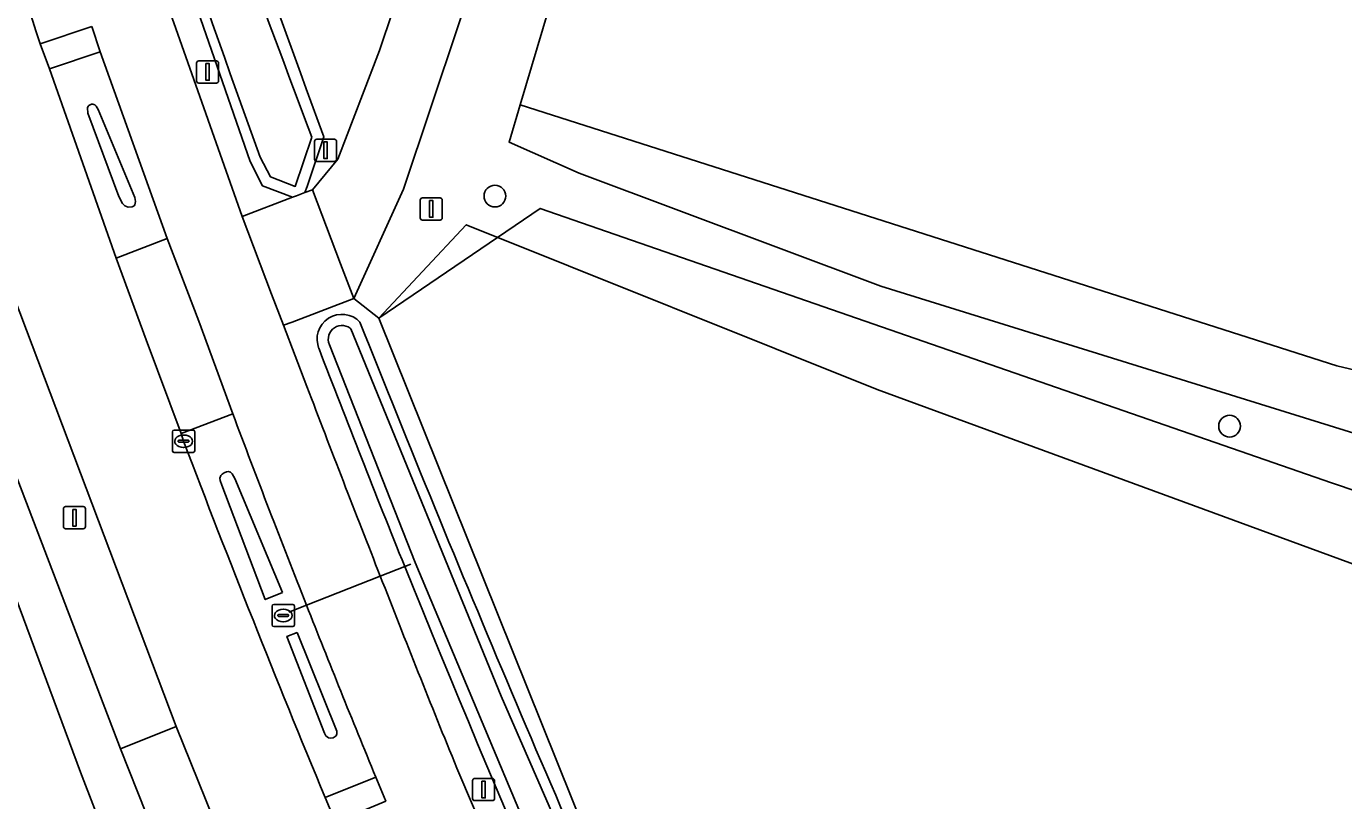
# Model space of a CAD drawing. Extents: x 162396 to 163643, y 386452 to 387406.
# Drawn here: x 163039 to 163098.2, y 387011.6 to 387046.4 of the extents above; entities that cross this region are included whole.
import ezdxf

# ---------------------------------------------------------------- set-up
doc = ezdxf.new("R2010")
doc.units = 0
for name, color, linetype in [('IMGEO_Afsluitpaal', 7, 'Continuous'), ('IMGEO_Berm_groen', 7, 'Continuous'), ('IMGEO_Boom', 7, 'Continuous'), ('IMGEO_Bouwland', 7, 'Continuous'), ('IMGEO_Duiker', 7, 'Continuous'), ('IMGEO_Erf', 7, 'Continuous'), ('IMGEO_Fietspad_gesloten', 7, 'Continuous'), ('IMGEO_Fietspad_halfverhard', 7, 'Continuous'), ('IMGEO_Grasland_agrarisch', 7, 'Continuous'), ('IMGEO_Grasland_overig', 7, 'Continuous'), ('IMGEO_Greppel_droge_sloot', 7, 'Continuous'), ('IMGEO_Groenvoorziening', 7, 'Continuous'), ('IMGEO_Hek', 7, 'Continuous'), ('IMGEO_Kolk', 7, 'Continuous'), ('IMGEO_Lichtmast', 7, 'Continuous'), ('IMGEO_Loofbos', 7, 'Continuous'), ('IMGEO_Oever', 7, 'Continuous'), ('IMGEO_Parkeervlak_halfverhard', 7, 'Continuous'), ('IMGEO_Rijbaan_lokaal_gesloten', 7, 'Continuous'), ('IMGEO_Rijbaan_lokaal_halfverhard', 7, 'Continuous'), ('IMGEO_Rioolput', 7, 'Continuous'), ('IMGEO_Terreindeel_halfverhard', 7, 'Continuous'), ('IMGEO_Voetpad_open', 7, 'Continuous'), ('IMGEO_Waterloop', 7, 'Continuous')]:
    doc.layers.add(name, color=color, linetype=linetype)

msp = doc.modelspace()

# ---------------------------------------------------------------- linework, layer by layer
at = {"layer": 'IMGEO_Afsluitpaal'}
for p, q in [((163051.92, 387040.417), (163051.92, 387041.217)), ((163051.92, 387041.217), (163051.92, 387040.417)), ((163052.02, 387041.317), (163052.81, 387041.317)), ((163052.81, 387041.317), (163052.02, 387041.317)), ((163052.91, 387041.217), (163052.91, 387040.417)), ((163052.91, 387040.417), (163052.91, 387041.217)), ((163052.81, 387040.317), (163052.02, 387040.317)), ((163052.02, 387040.317), (163052.81, 387040.317)), ((163056.676, 387037.78), (163056.676, 387038.58)), ((163056.676, 387038.58), (163056.676, 387037.78)), ((163056.776, 387038.68), (163057.566, 387038.68)), ((163057.566, 387038.68), (163056.776, 387038.68)), ((163057.666, 387038.58), (163057.666, 387037.78)), ((163057.666, 387037.78), (163057.666, 387038.58)), ((163057.566, 387037.68), (163056.776, 387037.68)), ((163056.776, 387037.68), (163057.566, 387037.68))]:
    msp.add_line(p, q, dxfattribs=at)
for points in [[(163052.34, 387041.192), (163052.49, 387041.192), (163052.49, 387040.442), (163052.34, 387040.442), (163052.34, 387041.192)], [(163057.096, 387038.555), (163057.246, 387038.555), (163057.246, 387037.805), (163057.096, 387037.805), (163057.096, 387038.555)]]:
    msp.add_lwpolyline(points, dxfattribs=at)
for centre, start, end in [((163052.02, 387041.217), 90, 180), ((163052.02, 387041.217), 90, 180), ((163052.81, 387041.217), 0, 90), ((163052.81, 387041.217), 360, 90), ((163052.02, 387040.417), 180, 270), ((163052.02, 387040.417), 180, 270), ((163052.81, 387040.417), 270, 0), ((163052.81, 387040.417), 270, 0), ((163056.776, 387038.58), 90, 180), ((163056.776, 387038.58), 90, 180), ((163057.566, 387038.58), 0, 90), ((163057.566, 387038.58), 360, 90), ((163056.776, 387037.78), 180, 270), ((163056.776, 387037.78), 180, 270), ((163057.566, 387037.78), 270, 0), ((163057.566, 387037.78), 270, 0)]:
    msp.add_arc(centre, 0.1, start, end, dxfattribs=at)
at = {"layer": 'IMGEO_Berm_groen'}
for points in [[(163045.197, 387047.643), (163045.595, 387046.544), (163048.668, 387037.845), (163050.934, 387038.704), (163049.581, 387039.22), (163049.02, 387040.317), (163043.442, 387056.378), (163038.398, 387072.586), (163033.886, 387088.943), (163031.575, 387098.217), (163034.701, 387098.912), (163031.847, 387109.649)], [(163039.584, 387045.61), (163041.899, 387046.39)], [(163081.917, 386971.38), (163082.23, 386970.809), (163082.411, 386970.924), (163073.808, 386988.989), (163068.186, 387000), (163054.818, 387033.276), (163053.682, 387034.148), (163050.906, 387033.096), (163050.522, 387032.951), (163051.574, 387030.199)], [(163048.244, 387028.969), (163045.924, 387028.082), (163046.031, 387027.737)], [(163052.398, 387011.715), (163054.675, 387012.637)], [(163058.321, 387013.033), (163062.245, 387003.85), (163065.679, 386996.007), (163072.387, 386981.888), (163076.252, 386973.982), (163079.946, 386966.717), (163082.017, 386962.946), (163085.197, 386957.174), (163087.753, 386952.543), (163088.198, 386951.737), (163088.644, 386950.931), (163089.035, 386950.226), (163090.045, 386948.352), (163091.713, 386945.359), (163103.715, 386924.646), (163109.912, 386913.996), (163113.552, 386907.796), (163119.49, 386897.68), (163133.047, 386874.854), (163141.068, 386861.652), (163143.895, 386857.051), (163155.065, 386838.871)]]:
    msp.add_lwpolyline(points, dxfattribs=at)
for points in [[(163042.281, 387045.248), (163039.998, 387044.48), (163043.002, 387035.965), (163045.298, 387036.852)], [(163043.838, 387038.699), (163043.86, 387038.512), (163043.832, 387038.359), (163043.802, 387038.32), (163043.712, 387038.271), (163043.536, 387038.26), (163043.394, 387038.317), (163043.281, 387038.43), (163043.113, 387038.747), (163041.721, 387042.491), (163041.711, 387042.723), (163041.739, 387042.8), (163041.77, 387042.836), (163041.881, 387042.887), (163041.94, 387042.891), (163042.037, 387042.86), (163042.096, 387042.808), (163042.187, 387042.651)], [(163036.769, 387038.48), (163035.657, 387038.086), (163034.229, 387037.607), (163038.187, 387026.999), (163043.199, 387013.906), (163045.696, 387014.905)], [(163050.473, 387020.94), (163049.703, 387020.618), (163047.751, 387025.756), (163047.67, 387025.972), (163047.665, 387026.073), (163047.709, 387026.193), (163047.759, 387026.252), (163047.854, 387026.322), (163047.96, 387026.366), (163048.031, 387026.375), (163048.147, 387026.342), (163048.219, 387026.276), (163048.332, 387026.069)], [(163051.133, 387019.137), (163052.916, 387014.709), (163052.92, 387014.582), (163052.886, 387014.493), (163052.754, 387014.402), (163052.639, 387014.386), (163052.554, 387014.402), (163052.435, 387014.497), (163052.369, 387014.609), (163050.677, 387018.959)]]:
    msp.add_lwpolyline(points, close=True, dxfattribs=at)
for centre, radius, start, end in [((163673.711, 387260.412), 669.52, 195.657032, 198.713116), ((163053.153, 387032.325), 1.118, 43.48412, 202.40621), ((163799.605, 387329.13), 802.258, 201.654195, 204.22085), ((163616.527, 387248.374), 604.497, 200.984065, 201.982298), ((163907.715, 387356.771), 916.311, 200.879206, 201.451227), ((163551.208, 387217.697), 537.207, 200.5677, 201.55105), ((163566.046, 387225.11), 556.212, 200.78441, 202.56046), ((163617.483, 387248.752), 605.525, 201.981516, 208.497735), ((163798.542, 387313.269), 798.792, 201.410775, 202.077596), ((163550.571, 387217.208), 536.434, 201.52746, 202.41753)]:
    msp.add_arc(centre, radius, start, end, dxfattribs=at)
at = {"layer": 'IMGEO_Boom'}
for centre in [(163060.035, 387038.761), (163093.079, 387028.414)]:
    msp.add_circle(centre, 0.489, dxfattribs=at)
at = {"layer": 'IMGEO_Bouwland'}
msp.add_lwpolyline([(163049.456, 387049.338), (163051.287, 387044.3), (163051.548, 387043.581), (163052.334, 387041.42), (163051.581, 387039.187), (163051.489, 387038.914), (163051.828, 387039.042), (163052.974, 387040.414), (163054.846, 387045.312), (163057.229, 387052.406)], dxfattribs=at)
at = {"layer": 'IMGEO_Duiker'}
msp.add_lwpolyline([(163056.251, 387022.207), (163055.977, 387022.099), (163054.877, 387021.668), (163051.557, 387020.365), (163050.759, 387020.052)], dxfattribs=at)
at = {"layer": 'IMGEO_Erf'}
msp.add_lwpolyline([(163074.122, 386945.175), (163067.344, 386957.823), (163057.319, 386977.598), (163053.248, 386986.028), (163046.866, 387000), (163042.57, 387009.785), (163041.387, 387012.856), (163030.729, 387041.536), (163024.497, 387061.137), (163016.462, 387091.359)], dxfattribs=at)
at = {"layer": 'IMGEO_Fietspad_gesloten'}
for points in [[(163051.574, 387030.199), (163050.522, 387032.951), (163049.986, 387034.354), (163048.668, 387037.845), (163045.595, 387046.544), (163045.197, 387047.643)], [(163041.899, 387046.39), (163042.281, 387045.248), (163045.298, 387036.852), (163046.716, 387033.132), (163048.244, 387028.969)], [(163054.675, 387012.637), (163055.12, 387011.562)], [(163155.065, 386838.871), (163143.895, 386857.051), (163141.068, 386861.652), (163133.047, 386874.854), (163119.49, 386897.68), (163113.552, 386907.796), (163109.912, 386913.996), (163103.715, 386924.646), (163091.713, 386945.359), (163090.045, 386948.352), (163089.035, 386950.226), (163088.644, 386950.931), (163088.198, 386951.737), (163087.753, 386952.543), (163085.197, 386957.174), (163082.017, 386962.946), (163079.946, 386966.717), (163076.252, 386973.982), (163072.387, 386981.888), (163065.679, 386996.007), (163062.245, 387003.85), (163058.321, 387013.033)]]:
    msp.add_lwpolyline(points, dxfattribs=at)
for centre, radius, start, end in [((163907.715, 387356.771), 916.311, 200.879206, 201.451227), ((163551.208, 387217.697), 537.207, 200.5677, 201.55105), ((163798.542, 387313.269), 798.792, 201.410775, 202.077596), ((163550.571, 387217.208), 536.434, 201.52746, 202.41753)]:
    msp.add_arc(centre, radius, start, end, dxfattribs=at)
at = {"layer": 'IMGEO_Fietspad_halfverhard'}
for points in [[(163041.899, 387046.39), (163039.584, 387045.61), (163039.998, 387044.48), (163042.281, 387045.248)], [(163054.675, 387012.637), (163052.398, 387011.715), (163052.862, 387010.617), (163055.12, 387011.562)]]:
    msp.add_lwpolyline(points, close=True, dxfattribs=at)
at = {"layer": 'IMGEO_Grasland_agrarisch'}
for points in [[(163064.021, 387052.422), (163061.169, 387042.858), (163097.894, 387031.122), (163121.937, 387025.45), (163123.264, 387026.451), (163125.912, 387029.799), (163127.739, 387054.663)], [(163133.622, 387049.496), (163133.622, 387043.535), (163132.797, 387029.52), (163128.519, 387010.953), (163118.136, 387014.933), (163098.941, 387022.102), (163077.233, 387030.06), (163058.746, 387037.469), (163054.818, 387033.276), (163068.186, 387000), (163073.808, 386988.989), (163082.411, 386970.924), (163083.129, 386969.417), (163091.34, 386954.37), (163094.029, 386949.441), (163096.403, 386944.93), (163098.137, 386941.992), (163116.399, 386910.212)]]:
    msp.add_lwpolyline(points, dxfattribs=at)
at = {"layer": 'IMGEO_Grasland_overig'}
msp.add_lwpolyline([(163057.229, 387052.406), (163054.846, 387045.312), (163052.974, 387040.414), (163051.828, 387039.042), (163053.09, 387035.712), (163053.682, 387034.148), (163055.917, 387039.076), (163059.626, 387050.143)], dxfattribs=at)
at = {"layer": 'IMGEO_Greppel_droge_sloot'}
for points in [[(163043.838, 387038.699), (163042.187, 387042.651), (163042.096, 387042.808), (163042.037, 387042.86), (163041.94, 387042.891), (163041.881, 387042.887), (163041.77, 387042.836), (163041.739, 387042.8), (163041.711, 387042.723), (163041.721, 387042.491), (163043.113, 387038.747), (163043.281, 387038.43), (163043.394, 387038.317), (163043.536, 387038.26), (163043.712, 387038.271), (163043.802, 387038.32), (163043.832, 387038.359), (163043.86, 387038.512)], [(163050.473, 387020.94), (163048.332, 387026.069), (163048.219, 387026.276), (163048.147, 387026.342), (163048.031, 387026.375), (163047.96, 387026.366), (163047.854, 387026.322), (163047.759, 387026.252), (163047.709, 387026.193), (163047.665, 387026.073), (163047.67, 387025.972), (163047.751, 387025.756), (163049.703, 387020.618)], [(163051.133, 387019.137), (163050.677, 387018.959), (163052.369, 387014.609), (163052.435, 387014.497), (163052.554, 387014.402), (163052.639, 387014.386), (163052.754, 387014.402), (163052.886, 387014.493), (163052.92, 387014.582), (163052.916, 387014.709)]]:
    msp.add_lwpolyline(points, close=True, dxfattribs=at)
msp.add_lwpolyline([(163067.514, 386999.794), (163060.321, 387016.274), (163053.545, 387032.797), (163053.52, 387032.819), (163053.429, 387032.875), (163053.33, 387032.915), (163053.226, 387032.936), (163053.119, 387032.94), (163053.014, 387032.925), (163052.912, 387032.892), (163052.818, 387032.842), (163052.734, 387032.776), (163052.663, 387032.697), (163052.606, 387032.607), (163052.565, 387032.508), (163052.543, 387032.404), (163052.538, 387032.298), (163052.552, 387032.192), (163052.592, 387032.066), (163056.44, 387022.287), (163063.106, 387006.428)], dxfattribs=at)
at = {"layer": 'IMGEO_Groenvoorziening'}
msp.add_lwpolyline([(163097.894, 387031.122), (163061.169, 387042.858), (163060.668, 387041.177), (163063.817, 387039.796), (163077.393, 387034.716), (163112.416, 387023.83), (163116.02, 387023.163), (163119.602, 387023.69), (163121.937, 387025.45)], close=True, dxfattribs=at)
at = {"layer": 'IMGEO_Hek'}
for points in [[(163054.818, 387033.276), (163062.073, 387038.204), (163097.66, 387025.866), (163126.713, 387016.066)], [(163119.211, 386906.146), (163099.887, 386939.051), (163083.129, 386969.417), (163073.808, 386988.989), (163068.186, 387000), (163054.818, 387033.276)]]:
    msp.add_lwpolyline(points, dxfattribs=at)
at = {"layer": 'IMGEO_Kolk'}
for p, q in [((163045.53, 387027.311), (163045.53, 387028.163)), ((163045.605, 387028.237), (163046.457, 387028.237)), ((163046.018, 387028.017), (163046.043, 387028.017)), ((163046.531, 387028.163), (163046.531, 387027.311)), ((163045.789, 387027.731), (163045.789, 387027.743)), ((163046.227, 387027.694), (163045.829, 387027.694)), ((163045.832, 387027.78), (163046.23, 387027.78)), ((163046.041, 387027.457), (163046.016, 387027.457)), ((163046.273, 387027.743), (163046.273, 387027.731)), ((163046.457, 387027.237), (163045.605, 387027.237))]:
    msp.add_line(p, q, dxfattribs=at)
for points in [[(163045.53, 387027.311), (163045.53, 387028.163)], [(163045.605, 387028.237), (163046.457, 387028.237)], [(163046.531, 387028.163), (163046.531, 387027.311)], [(163046.457, 387027.237), (163045.605, 387027.237)]]:
    msp.add_lwpolyline(points, dxfattribs=at)
for centre, radius, start, end in [((163045.607, 387028.161), 0.0765, 91.55205, 178.44795), ((163045.607, 387028.161), 0.0765, 91.55205, 178.44795), ((163046.455, 387028.161), 0.0765, 1.55205, 88.44795), ((163046.455, 387028.161), 0.0765, 1.55205, 88.44795), ((163045.607, 387027.313), 0.0765, 181.55205, 268.44795), ((163045.607, 387027.313), 0.0765, 181.55205, 268.44795), ((163045.829, 387027.74), 0.0403, 85.87752, 175.75265), ((163045.826, 387027.73), 0.0366, 178.93798, 274.71019), ((163046.23, 387027.737), 0.043, 264.86636, 352.45326), ((163046.234, 387027.742), 0.0386, 1.73085, 96.63898), ((163046.455, 387027.313), 0.0765, 271.55205, 358.44795), ((163046.455, 387027.313), 0.0765, 271.55205, 358.44795)]:
    msp.add_arc(centre, radius, start, end, dxfattribs=at)
for centre, major_axis, ratio, start_param, end_param in [((163046.017, 387027.737), (-0.387, 0.002), 0.722429, 4.712389, 7.853982), ((163046.042, 387027.737), (-0.39, 0.002), 0.717154, 1.570796, 4.712389)]:
    msp.add_ellipse(centre, major_axis=major_axis, ratio=ratio, start_param=start_param, end_param=end_param, dxfattribs=at)
at = {"layer": 'IMGEO_Lichtmast'}
for p, q in [((163046.615, 387043.939), (163046.615, 387044.739)), ((163046.615, 387044.739), (163046.615, 387043.939)), ((163046.715, 387044.839), (163047.505, 387044.839)), ((163047.505, 387044.839), (163046.715, 387044.839)), ((163047.605, 387044.739), (163047.605, 387043.939)), ((163047.605, 387043.939), (163047.605, 387044.739)), ((163047.505, 387043.839), (163046.715, 387043.839)), ((163046.715, 387043.839), (163047.505, 387043.839)), ((163040.624, 387023.899), (163040.624, 387024.699)), ((163040.624, 387024.699), (163040.624, 387023.899)), ((163040.724, 387024.799), (163041.514, 387024.799)), ((163041.514, 387024.799), (163040.724, 387024.799)), ((163041.614, 387024.699), (163041.614, 387023.899)), ((163041.614, 387023.899), (163041.614, 387024.699)), ((163041.514, 387023.799), (163040.724, 387023.799)), ((163040.724, 387023.799), (163041.514, 387023.799)), ((163059.03, 387011.678), (163059.03, 387012.478)), ((163059.03, 387012.478), (163059.03, 387011.678)), ((163059.13, 387012.578), (163059.92, 387012.578)), ((163059.92, 387012.578), (163059.13, 387012.578)), ((163060.02, 387012.478), (163060.02, 387011.678)), ((163060.02, 387011.678), (163060.02, 387012.478)), ((163059.92, 387011.578), (163059.13, 387011.578)), ((163059.13, 387011.578), (163059.92, 387011.578))]:
    msp.add_line(p, q, dxfattribs=at)
for points in [[(163047.035, 387044.714), (163047.185, 387044.714), (163047.185, 387043.964), (163047.035, 387043.964), (163047.035, 387044.714)], [(163041.044, 387024.674), (163041.194, 387024.674), (163041.194, 387023.924), (163041.044, 387023.924), (163041.044, 387024.674)], [(163059.45, 387012.453), (163059.6, 387012.453), (163059.6, 387011.703), (163059.45, 387011.703), (163059.45, 387012.453)]]:
    msp.add_lwpolyline(points, dxfattribs=at)
for centre, start, end in [((163046.715, 387044.739), 90, 180), ((163046.715, 387044.739), 90, 180), ((163047.505, 387044.739), 0, 90), ((163047.505, 387044.739), 360, 90), ((163046.715, 387043.939), 180, 270), ((163046.715, 387043.939), 180, 270), ((163047.505, 387043.939), 270, 0), ((163047.505, 387043.939), 270, 0), ((163040.724, 387024.699), 90, 180), ((163040.724, 387024.699), 90, 180), ((163041.514, 387024.699), 0, 90), ((163041.514, 387024.699), 360, 90), ((163040.724, 387023.899), 180, 270), ((163040.724, 387023.899), 180, 270), ((163041.514, 387023.899), 270, 0), ((163041.514, 387023.899), 270, 0), ((163059.13, 387012.478), 90, 180), ((163059.13, 387012.478), 90, 180), ((163059.92, 387012.478), 0, 90), ((163059.92, 387012.478), 360, 90), ((163059.13, 387011.678), 180, 270), ((163059.13, 387011.678), 180, 270), ((163059.92, 387011.678), 270, 0), ((163059.92, 387011.678), 270, 0)]:
    msp.add_arc(centre, 0.1, start, end, dxfattribs=at)
at = {"layer": 'IMGEO_Loofbos'}
for points in [[(163127.739, 387054.663), (163125.912, 387029.799), (163123.264, 387026.451), (163121.937, 387025.45), (163119.602, 387023.69), (163116.02, 387023.163), (163112.416, 387023.83), (163077.393, 387034.716), (163063.817, 387039.796), (163060.668, 387041.177), (163061.169, 387042.858), (163064.021, 387052.422)], [(163059.626, 387050.143), (163055.917, 387039.076), (163053.682, 387034.148), (163054.818, 387033.276), (163058.746, 387037.469), (163077.233, 387030.06), (163098.941, 387022.102), (163118.136, 387014.933), (163128.519, 387010.953), (163132.797, 387029.52), (163133.622, 387043.535), (163133.622, 387049.496)]]:
    msp.add_lwpolyline(points, dxfattribs=at)
at = {"layer": 'IMGEO_Oever'}
msp.add_lwpolyline([(163050.934, 387038.704), (163051.105, 387038.769), (163051.489, 387038.914), (163051.581, 387039.187), (163052.334, 387041.42), (163051.548, 387043.581), (163051.287, 387044.3), (163049.456, 387049.338), (163047.19, 387055.573), (163042.585, 387069.717), (163038.461, 387084.009), (163034.701, 387098.912), (163031.575, 387098.217), (163033.886, 387088.943), (163038.398, 387072.586), (163043.442, 387056.378), (163049.02, 387040.317), (163049.581, 387039.22)], close=True, dxfattribs=at)
for points in [[(163051.804, 387041.414), (163051.055, 387039.193), (163049.939, 387039.619), (163049.481, 387040.514)], [(163063.106, 387006.428), (163056.44, 387022.287), (163052.592, 387032.066), (163052.552, 387032.192), (163052.538, 387032.298), (163052.543, 387032.404), (163052.565, 387032.508), (163052.606, 387032.607), (163052.663, 387032.697), (163052.734, 387032.776), (163052.818, 387032.842), (163052.912, 387032.892), (163053.014, 387032.925), (163053.119, 387032.94), (163053.226, 387032.936), (163053.33, 387032.915), (163053.429, 387032.875), (163053.52, 387032.819), (163053.545, 387032.797), (163060.321, 387016.274), (163067.514, 386999.794)]]:
    msp.add_lwpolyline(points, dxfattribs=at)
for centre, radius, start, end in [((163463.172, 387198.833), 440.459, 193.19148, 200.94052), ((163538.673, 387219.391), 520.87, 194.48869, 200.08535), ((163053.153, 387032.325), 1.118, 43.48412, 202.40621), ((163799.605, 387329.13), 802.258, 201.654195, 204.22085), ((163616.527, 387248.374), 604.497, 200.984065, 201.982298), ((163617.483, 387248.752), 605.525, 201.981516, 208.497735)]:
    msp.add_arc(centre, radius, start, end, dxfattribs=at)
at = {"layer": 'IMGEO_Parkeervlak_halfverhard'}
msp.add_lwpolyline([(163045.696, 387014.905), (163043.199, 387013.906), (163045.502, 387008.094), (163046.946, 387008.701), (163048.025, 387009.155)], close=True, dxfattribs=at)
at = {"layer": 'IMGEO_Rijbaan_lokaal_gesloten'}
for points in [[(163020.527, 387092.428), (163022.191, 387085.621), (163023.779, 387079.82), (163025.427, 387073.976), (163032.848, 387049.845), (163034.765, 387044.176), (163036.769, 387038.48), (163045.696, 387014.905), (163048.025, 387009.155), (163051.044, 387001.979)], [(163046.031, 387027.737), (163045.924, 387028.082), (163044.346, 387032.298), (163043.002, 387035.965), (163039.998, 387044.48), (163039.584, 387045.61)], [(163052.862, 387010.617), (163052.398, 387011.715)]]:
    msp.add_lwpolyline(points, dxfattribs=at)
for centre, radius, start, end in [((163673.711, 387260.412), 669.52, 195.657032, 198.713116), ((163566.046, 387225.11), 556.212, 200.78441, 202.56046)]:
    msp.add_arc(centre, radius, start, end, dxfattribs=at)
at = {"layer": 'IMGEO_Rijbaan_lokaal_halfverhard'}
msp.add_lwpolyline([(163046.716, 387033.132), (163045.298, 387036.852), (163043.002, 387035.965), (163044.346, 387032.298), (163045.924, 387028.082), (163048.244, 387028.969)], close=True, dxfattribs=at)
at = {"layer": 'IMGEO_Rioolput'}
for p, q in [((163050.013, 387019.477), (163050.013, 387020.329)), ((163050.088, 387020.403), (163050.94, 387020.403)), ((163050.501, 387020.183), (163050.526, 387020.183)), ((163051.014, 387020.329), (163051.014, 387019.477)), ((163050.272, 387019.897), (163050.272, 387019.909)), ((163050.71, 387019.86), (163050.312, 387019.86)), ((163050.315, 387019.946), (163050.713, 387019.946)), ((163050.524, 387019.623), (163050.499, 387019.623)), ((163050.756, 387019.909), (163050.756, 387019.897)), ((163050.94, 387019.403), (163050.088, 387019.403))]:
    msp.add_line(p, q, dxfattribs=at)
for points in [[(163050.013, 387019.477), (163050.013, 387020.329)], [(163050.088, 387020.403), (163050.94, 387020.403)], [(163051.014, 387020.329), (163051.014, 387019.477)], [(163050.94, 387019.403), (163050.088, 387019.403)]]:
    msp.add_lwpolyline(points, dxfattribs=at)
for centre, radius, start, end in [((163050.09, 387020.327), 0.0765, 91.55205, 178.44795), ((163050.09, 387020.327), 0.0765, 91.55205, 178.44795), ((163050.938, 387020.327), 0.0765, 1.55205, 88.44795), ((163050.938, 387020.327), 0.0765, 1.55205, 88.44795), ((163050.312, 387019.906), 0.0403, 85.87752, 175.75265), ((163050.309, 387019.896), 0.0366, 178.93798, 274.71019), ((163050.713, 387019.903), 0.043, 264.86636, 352.45326), ((163050.717, 387019.908), 0.0386, 1.73085, 96.63898), ((163050.09, 387019.479), 0.0765, 181.55205, 268.44795), ((163050.09, 387019.479), 0.0765, 181.55205, 268.44795), ((163050.938, 387019.479), 0.0765, 271.55205, 358.44795), ((163050.938, 387019.479), 0.0765, 271.55205, 358.44795)]:
    msp.add_arc(centre, radius, start, end, dxfattribs=at)
for centre, major_axis, ratio, start_param, end_param in [((163050.5, 387019.903), (-0.387, 0.002), 0.722429, 4.712389, 7.853982), ((163050.525, 387019.903), (-0.39, 0.002), 0.717154, 1.570796, 4.712389)]:
    msp.add_ellipse(centre, major_axis=major_axis, ratio=ratio, start_param=start_param, end_param=end_param, dxfattribs=at)
at = {"layer": 'IMGEO_Terreindeel_halfverhard'}
msp.add_lwpolyline([(163051.828, 387039.042), (163051.489, 387038.914), (163051.105, 387038.769), (163050.934, 387038.704), (163048.668, 387037.845), (163049.986, 387034.354), (163050.522, 387032.951), (163050.906, 387033.096), (163053.682, 387034.148), (163053.09, 387035.712)], close=True, dxfattribs=at)
at = {"layer": 'IMGEO_Voetpad_open'}
for points in [[(163016.462, 387091.359), (163024.497, 387061.137), (163030.729, 387041.536), (163041.387, 387012.856), (163042.57, 387009.785), (163046.866, 387000), (163053.248, 386986.028), (163057.319, 386977.598), (163067.344, 386957.823), (163074.122, 386945.175), (163079.761, 386934.958), (163102.006, 386895.698), (163123.585, 386859.49), (163143.068, 386827.803)], [(163055.369, 386986.116), (163048.634, 387000.913), (163049.965, 387001.496), (163046.946, 387008.701), (163045.502, 387008.094), (163043.199, 387013.906), (163038.187, 387026.999), (163034.229, 387037.607), (163035.657, 387038.086), (163033.677, 387043.806), (163032.283, 387043.335), (163030.398, 387049.014)]]:
    msp.add_lwpolyline(points, dxfattribs=at)
at = {"layer": 'IMGEO_Waterloop'}
msp.add_lwpolyline([(163049.481, 387040.514), (163049.939, 387039.619), (163051.055, 387039.193), (163051.804, 387041.414)], dxfattribs=at)
for centre, radius, start, end in [((163463.172, 387198.833), 440.459, 193.19148, 200.94052), ((163538.673, 387219.391), 520.87, 194.48869, 200.08535)]:
    msp.add_arc(centre, radius, start, end, dxfattribs=at)

doc.saveas('drawing.dxf')
